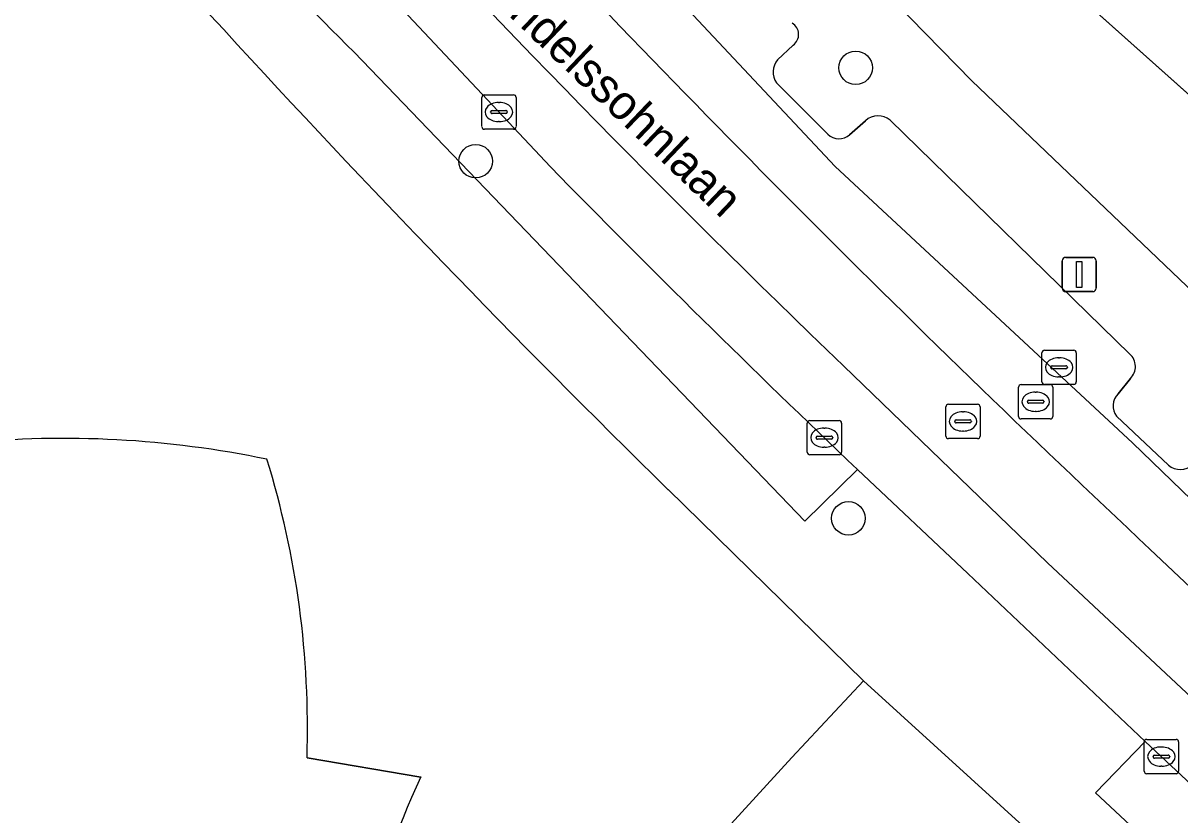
# Model space of a CAD drawing. Extents: x 159039 to 160102, y 381214 to 382524.
# Drawn here: x 159415.66 to 159449.39, y 381653.32 to 381676.4 of the extents above; entities that cross this region are included whole.
import ezdxf

# ---------------------------------------------------------------- set-up
doc = ezdxf.new("R2010")
doc.units = 0
for name, color, linetype in [('IMGEO_Boom', 7, 'Continuous'), ('IMGEO_Erf', 7, 'Continuous'), ('IMGEO_Groenvoorziening', 7, 'Continuous'), ('IMGEO_Hek', 7, 'Continuous'), ('IMGEO_Kolk', 7, 'Continuous'), ('IMGEO_Lichtmast', 7, 'Continuous'), ('IMGEO_Openbare_ruimte_label', 7, 'Continuous'), ('IMGEO_Pand', 7, 'Continuous'), ('IMGEO_Parkeervlak_open', 7, 'Continuous'), ('IMGEO_Rijbaan_lokaal_gesloten', 7, 'Continuous'), ('IMGEO_Rioolput', 7, 'Continuous'), ('IMGEO_Voetpad_open', 7, 'Continuous')]:
    doc.layers.add(name, color=color, linetype=linetype)

msp = doc.modelspace()

# ---------------------------------------------------------------- linework, layer by layer
at = {"layer": 'IMGEO_Boom'}
for centre in [(159439.934, 381675.097), (159428.852, 381672.374), (159439.722, 381661.964)]:
    msp.add_circle(centre, 0.489, dxfattribs=at)
at = {"layer": 'IMGEO_Erf'}
for points in [[(159421.899, 381699.09), (159434.55, 381687.796), (159439.031, 381683.796), (159456.442, 381668.254), (159458.229, 381666.659), (159458.496, 381666.956), (159464.573, 381673.722), (159458.728, 381678.972), (159462.07, 381682.692), (159464.567, 381685.473), (159457.65, 381691.689), (159451.812, 381685.23), (159430.957, 381704.007)], [(159421.507, 381676.21), (159417.115, 381680.825)], [(159352.158, 381650.279), (159395.631, 381609.52), (159406.159, 381620.734), (159404.286, 381626.989), (159407.048, 381627.862), (159407.38, 381626.583), (159413.228, 381628.344), (159413.932, 381627.664), (159417.304, 381631.236), (159416.607, 381631.889), (159417.52, 381632.839), (159415.281, 381635.215), (159418.987, 381639.268), (159421.335, 381636.896), (159422.606, 381638.256), (159428.731, 381644.814), (159426.791, 381646.496), (159427.683, 381650.274), (159432.661, 381649.076), (159438.075, 381654.989), (159440.167, 381657.223), (159434.463, 381662.799)], [(159423.935, 381654.985), (159427.252, 381654.422)]]:
    msp.add_lwpolyline(points, dxfattribs=at)
for centre, radius, start, end in [((159684.165, 381916.993), 356.323, 222.51201, 225.51075), ((159416.848, 381635.184), 29.109, 78.2684, 95.643), ((159397.319, 381655.84), 26.63, 358.16, 17.1328), ((159447.589, 381644.89), 22.46, 154.8861, 181.3509)]:
    msp.add_arc(centre, radius, start, end, dxfattribs=at)
at = {"layer": 'IMGEO_Groenvoorziening'}
msp.add_lwpolyline([(159431.054, 381687.476), (159436.573, 381681.621), (159443.322, 381674.715), (159457.386, 381661.291), (159459.329, 381663.545), (159455.322, 381666.999), (159456.442, 381668.254), (159439.031, 381683.796), (159434.55, 381687.796)], dxfattribs=at)
at = {"layer": 'IMGEO_Hek'}
msp.add_lwpolyline([(159458.496, 381666.956), (159458.229, 381666.659), (159439.031, 381683.796)], dxfattribs=at)
at = {"layer": 'IMGEO_Kolk'}
for p, q in [((159429.031, 381673.381), (159429.031, 381674.233)), ((159429.106, 381674.307), (159429.958, 381674.307)), ((159429.519, 381674.087), (159429.544, 381674.087)), ((159430.032, 381674.233), (159430.032, 381673.381)), ((159429.29, 381673.801), (159429.29, 381673.813)), ((159429.728, 381673.764), (159429.33, 381673.764)), ((159429.333, 381673.85), (159429.731, 381673.85)), ((159429.774, 381673.813), (159429.774, 381673.801)), ((159429.542, 381673.527), (159429.517, 381673.527)), ((159429.958, 381673.307), (159429.106, 381673.307)), ((159445.365, 381665.938), (159445.365, 381666.79)), ((159445.44, 381666.864), (159446.292, 381666.864)), ((159446.366, 381666.79), (159446.366, 381665.938)), ((159445.624, 381666.358), (159445.624, 381666.37)), ((159445.667, 381666.407), (159446.065, 381666.407)), ((159445.853, 381666.644), (159445.878, 381666.644)), ((159446.108, 381666.37), (159446.108, 381666.358)), ((159446.062, 381666.321), (159445.664, 381666.321)), ((159445.876, 381666.084), (159445.851, 381666.084)), ((159446.292, 381665.864), (159445.44, 381665.864)), ((159438.522, 381663.889), (159438.522, 381664.741)), ((159438.597, 381664.815), (159439.449, 381664.815)), ((159439.523, 381664.741), (159439.523, 381663.889)), ((159438.781, 381664.309), (159438.781, 381664.321)), ((159438.824, 381664.358), (159439.222, 381664.358)), ((159439.01, 381664.595), (159439.035, 381664.595)), ((159439.265, 381664.321), (159439.265, 381664.309)), ((159439.219, 381664.272), (159438.821, 381664.272)), ((159439.033, 381664.035), (159439.008, 381664.035)), ((159439.449, 381663.815), (159438.597, 381663.815)), ((159448.348, 381654.591), (159448.348, 381655.443)), ((159448.423, 381655.517), (159449.275, 381655.517)), ((159448.836, 381655.297), (159448.861, 381655.297)), ((159449.349, 381655.443), (159449.349, 381654.591)), ((159448.607, 381655.011), (159448.607, 381655.023)), ((159449.045, 381654.974), (159448.647, 381654.974)), ((159448.65, 381655.06), (159449.048, 381655.06)), ((159449.091, 381655.023), (159449.091, 381655.011)), ((159448.859, 381654.737), (159448.834, 381654.737)), ((159449.275, 381654.517), (159448.423, 381654.517))]:
    msp.add_line(p, q, dxfattribs=at)
for points in [[(159429.031, 381673.381), (159429.031, 381674.233)], [(159429.106, 381674.307), (159429.958, 381674.307)], [(159430.032, 381674.233), (159430.032, 381673.381)], [(159429.958, 381673.307), (159429.106, 381673.307)], [(159445.365, 381665.938), (159445.365, 381666.79)], [(159445.44, 381666.864), (159446.292, 381666.864)], [(159446.366, 381666.79), (159446.366, 381665.938)], [(159446.292, 381665.864), (159445.44, 381665.864)], [(159438.522, 381663.889), (159438.522, 381664.741)], [(159438.597, 381664.815), (159439.449, 381664.815)], [(159439.523, 381664.741), (159439.523, 381663.889)], [(159439.449, 381663.815), (159438.597, 381663.815)], [(159448.348, 381654.591), (159448.348, 381655.443)], [(159448.423, 381655.517), (159449.275, 381655.517)], [(159449.349, 381655.443), (159449.349, 381654.591)], [(159449.275, 381654.517), (159448.423, 381654.517)]]:
    msp.add_lwpolyline(points, dxfattribs=at)
for centre, radius, start, end in [((159429.108, 381674.231), 0.0765, 91.552, 178.448), ((159429.108, 381674.231), 0.0765, 91.552, 178.448), ((159429.956, 381674.231), 0.0765, 1.552, 88.448), ((159429.956, 381674.231), 0.0765, 1.552, 88.448), ((159429.33, 381673.81), 0.0403, 85.8775, 175.7526), ((159429.327, 381673.8), 0.0366, 178.938, 274.7102), ((159429.731, 381673.807), 0.043, 264.8664, 352.4533), ((159429.735, 381673.812), 0.0386, 1.7309, 96.639), ((159429.108, 381673.383), 0.0765, 181.552, 268.448), ((159429.108, 381673.383), 0.0765, 181.552, 268.448), ((159429.956, 381673.383), 0.0765, 271.552, 358.448), ((159429.956, 381673.383), 0.0765, 271.552, 358.448), ((159445.442, 381666.788), 0.0765, 91.552, 178.448), ((159445.442, 381666.788), 0.0765, 91.552, 178.448), ((159446.29, 381666.788), 0.0765, 1.552, 88.448), ((159446.29, 381666.788), 0.0765, 1.552, 88.448), ((159445.664, 381666.367), 0.0403, 85.8775, 175.7526), ((159445.661, 381666.357), 0.0366, 178.938, 274.7102), ((159446.065, 381666.364), 0.043, 264.8664, 352.4533), ((159446.069, 381666.369), 0.0386, 1.7309, 96.639), ((159445.442, 381665.94), 0.0765, 181.552, 268.448), ((159445.442, 381665.94), 0.0765, 181.552, 268.448), ((159446.29, 381665.94), 0.0765, 271.552, 358.448), ((159446.29, 381665.94), 0.0765, 271.552, 358.448), ((159438.599, 381664.739), 0.0765, 91.552, 178.448), ((159438.599, 381664.739), 0.0765, 91.552, 178.448), ((159439.447, 381664.739), 0.0765, 1.552, 88.448), ((159439.447, 381664.739), 0.0765, 1.552, 88.448), ((159438.821, 381664.318), 0.0403, 85.8775, 175.7526), ((159438.818, 381664.308), 0.0366, 178.938, 274.7102), ((159439.222, 381664.315), 0.043, 264.8664, 352.4533), ((159439.226, 381664.32), 0.0386, 1.7309, 96.639), ((159438.599, 381663.891), 0.0765, 181.552, 268.448), ((159438.599, 381663.891), 0.0765, 181.552, 268.448), ((159439.447, 381663.891), 0.0765, 271.552, 358.448), ((159439.447, 381663.891), 0.0765, 271.552, 358.448), ((159448.425, 381655.441), 0.0765, 91.552, 178.448), ((159448.425, 381655.441), 0.0765, 91.552, 178.448), ((159449.273, 381655.441), 0.0765, 1.552, 88.448), ((159449.273, 381655.441), 0.0765, 1.552, 88.448), ((159448.647, 381655.02), 0.0403, 85.8775, 175.7526), ((159448.644, 381655.01), 0.0366, 178.938, 274.7102), ((159449.048, 381655.017), 0.043, 264.8664, 352.4533), ((159449.052, 381655.022), 0.0386, 1.7309, 96.639), ((159448.425, 381654.593), 0.0765, 181.552, 268.448), ((159448.425, 381654.593), 0.0765, 181.552, 268.448), ((159449.273, 381654.593), 0.0765, 271.552, 358.448), ((159449.273, 381654.593), 0.0765, 271.552, 358.448)]:
    msp.add_arc(centre, radius, start, end, dxfattribs=at)
for centre, major_axis, ratio, start_param, end_param in [((159429.518, 381673.807), (-0.387, 0.002), 0.722429, 4.712389, 7.853982), ((159429.543, 381673.807), (-0.39, 0.002), 0.717154, 1.570796, 4.712389), ((159445.852, 381666.364), (-0.387, 0.002), 0.722429, 4.712389, 7.853982), ((159445.877, 381666.364), (-0.39, 0.002), 0.717154, 1.570796, 4.712389), ((159439.009, 381664.315), (-0.387, 0.002), 0.722429, 4.712389, 7.853982), ((159439.034, 381664.315), (-0.39, 0.002), 0.717154, 1.570796, 4.712389), ((159448.835, 381655.017), (-0.387, 0.002), 0.722429, 4.712389, 7.853982), ((159448.86, 381655.017), (-0.39, 0.002), 0.717154, 1.570796, 4.712389)]:
    msp.add_ellipse(centre, major_axis=major_axis, ratio=ratio, start_param=start_param, end_param=end_param, dxfattribs=at)
at = {"layer": 'IMGEO_Lichtmast'}
for p, q in [((159445.958, 381668.671), (159445.958, 381669.471)), ((159445.958, 381669.471), (159445.958, 381668.671)), ((159446.058, 381669.571), (159446.848, 381669.571)), ((159446.848, 381669.571), (159446.058, 381669.571)), ((159446.948, 381669.471), (159446.948, 381668.671)), ((159446.948, 381668.671), (159446.948, 381669.471)), ((159446.848, 381668.571), (159446.058, 381668.571)), ((159446.058, 381668.571), (159446.848, 381668.571))]:
    msp.add_line(p, q, dxfattribs=at)
msp.add_lwpolyline([(159446.378, 381669.446), (159446.528, 381669.446), (159446.528, 381668.696), (159446.378, 381668.696), (159446.378, 381669.446)], dxfattribs=at)
for centre, start, end in [((159446.058, 381669.471), 90, 180), ((159446.058, 381669.471), 90, 180), ((159446.848, 381669.471), 0, 90), ((159446.848, 381669.471), 360, 90), ((159446.058, 381668.671), 180, 270), ((159446.058, 381668.671), 180, 270), ((159446.848, 381668.671), 270, 0), ((159446.848, 381668.671), 270, 0)]:
    msp.add_arc(centre, 0.1, start, end, dxfattribs=at)
at = {"layer": 'IMGEO_Pand'}
msp.add_lwpolyline([(159427.252, 381654.422), (159423.935, 381654.985)], dxfattribs=at)
for centre, radius, start, end in [((159416.848, 381635.184), 29.109, 78.2684, 95.643), ((159397.319, 381655.84), 26.63, 358.16, 17.1328), ((159447.589, 381644.89), 22.46, 154.8861, 181.3509)]:
    msp.add_arc(centre, radius, start, end, dxfattribs=at)
at = {"layer": 'IMGEO_Parkeervlak_open'}
for points in [[(159425.742, 381686.715), (159439.338, 381672.218), (159448.007, 381664.162), (159453.464, 381658.899), (159458.188, 381654.48)], [(159431.033, 381672.208), (159422.135, 381681.689)], [(159425.309, 381675.55), (159438.456, 381661.879), (159439.983, 381663.391)], [(159437.659, 381675.333), (159438.107, 381675.759)], [(159439.126, 381673.158), (159437.627, 381674.659)], [(159440.221, 381673.555), (159439.753, 381673.147)], [(159447.925, 381666.753), (159440.939, 381673.57)], [(159447.592, 381665.594), (159447.944, 381666.042)], [(159449.052, 381663.516), (159447.544, 381664.939)]]:
    msp.add_lwpolyline(points, dxfattribs=at)
msp.add_lwpolyline([(159448.375, 381655.461), (159446.926, 381653.962), (159457.495, 381644.104), (159458.906, 381645.614)], close=True, dxfattribs=at)
for centre, radius, start, end in [((159562.267, 381813.484), 194.379, 222.28866, 225.20351), ((159437.892, 381676.07), 0.379, 304.6619, 60.1696), ((159438.084, 381674.975), 0.556, 139.9085, 214.655), ((159440.589, 381673.147), 0.55, 50.3986, 131.995), ((159439.445, 381673.489), 0.46, 225.9902, 311.9997), ((159684.936, 381920.99), 355.47, 224.41633, 226.44146), ((159447.609, 381666.389), 0.482, 314.0078, 49.0537), ((159447.916, 381665.241), 0.479, 132.5084, 219.109), ((159449.395, 381663.911), 0.523, 229.0023, 314.7033)]:
    msp.add_arc(centre, radius, start, end, dxfattribs=at)
at = {"layer": 'IMGEO_Rijbaan_lokaal_gesloten'}
for points in [[(159448.516, 381661.067), (159453.286, 381656.566), (159462.708, 381647.776), (159463.953, 381649.107), (159458.188, 381654.48), (159453.464, 381658.899), (159448.007, 381664.162), (159439.338, 381672.218), (159425.742, 381686.715)], [(159422.135, 381681.689), (159431.033, 381672.208)], [(159439.983, 381663.391), (159443.2, 381660.351), (159448.375, 381655.461), (159458.906, 381645.614), (159459.476, 381645.11), (159459.851, 381644.72), (159461.125, 381646.083), (159445.523, 381660.662), (159439.579, 381666.41)], [(159439.579, 381666.41), (159445.523, 381660.662), (159461.125, 381646.083), (159462.708, 381647.776), (159453.286, 381656.566), (159448.516, 381661.067)]]:
    msp.add_lwpolyline(points, dxfattribs=at)
for centre, radius, start, end in [((159670.514, 381907.131), 333.583, 218.78296, 226.1886), ((159670.514, 381907.131), 333.583, 218.78296, 226.1886), ((159730.083, 381961.937), 412.072, 222.8749, 226.89823), ((159730.083, 381961.937), 412.072, 222.8749, 226.89823), ((159684.936, 381920.99), 355.47, 224.41633, 226.44146)]:
    msp.add_arc(centre, radius, start, end, dxfattribs=at)
at = {"layer": 'IMGEO_Rioolput'}
for p, q in [((159444.683, 381664.935), (159444.683, 381665.787)), ((159444.758, 381665.861), (159445.61, 381665.861)), ((159445.684, 381665.787), (159445.684, 381664.935)), ((159444.942, 381665.355), (159444.942, 381665.367)), ((159445.38, 381665.318), (159444.982, 381665.318)), ((159444.985, 381665.404), (159445.383, 381665.404)), ((159445.171, 381665.641), (159445.196, 381665.641)), ((159445.426, 381665.367), (159445.426, 381665.355)), ((159442.564, 381664.362), (159442.564, 381665.214)), ((159442.639, 381665.288), (159443.491, 381665.288)), ((159443.052, 381665.068), (159443.077, 381665.068)), ((159443.565, 381665.214), (159443.565, 381664.362)), ((159445.194, 381665.081), (159445.169, 381665.081)), ((159442.823, 381664.782), (159442.823, 381664.794)), ((159443.261, 381664.745), (159442.863, 381664.745)), ((159442.866, 381664.831), (159443.264, 381664.831)), ((159443.307, 381664.794), (159443.307, 381664.782)), ((159445.61, 381664.861), (159444.758, 381664.861)), ((159443.075, 381664.508), (159443.05, 381664.508)), ((159443.491, 381664.288), (159442.639, 381664.288))]:
    msp.add_line(p, q, dxfattribs=at)
for points in [[(159444.683, 381664.935), (159444.683, 381665.787)], [(159444.758, 381665.861), (159445.61, 381665.861)], [(159445.684, 381665.787), (159445.684, 381664.935)], [(159442.564, 381664.362), (159442.564, 381665.214)], [(159442.639, 381665.288), (159443.491, 381665.288)], [(159443.565, 381665.214), (159443.565, 381664.362)], [(159445.61, 381664.861), (159444.758, 381664.861)], [(159443.491, 381664.288), (159442.639, 381664.288)]]:
    msp.add_lwpolyline(points, dxfattribs=at)
for centre, radius, start, end in [((159444.76, 381665.785), 0.0765, 91.552, 178.448), ((159444.76, 381665.785), 0.0765, 91.552, 178.448), ((159445.608, 381665.785), 0.0765, 1.552, 88.448), ((159445.608, 381665.785), 0.0765, 1.552, 88.448), ((159444.982, 381665.364), 0.0403, 85.8775, 175.7526), ((159444.979, 381665.354), 0.0366, 178.938, 274.7102), ((159445.383, 381665.361), 0.043, 264.8664, 352.4533), ((159445.387, 381665.366), 0.0386, 1.7309, 96.639), ((159442.641, 381665.212), 0.0765, 91.552, 178.448), ((159442.641, 381665.212), 0.0765, 91.552, 178.448), ((159443.489, 381665.212), 0.0765, 1.552, 88.448), ((159443.489, 381665.212), 0.0765, 1.552, 88.448), ((159442.863, 381664.791), 0.0403, 85.8775, 175.7526), ((159442.86, 381664.781), 0.0366, 178.938, 274.7102), ((159443.264, 381664.788), 0.043, 264.8664, 352.4533), ((159443.268, 381664.793), 0.0386, 1.7309, 96.639), ((159444.76, 381664.937), 0.0765, 181.552, 268.448), ((159444.76, 381664.937), 0.0765, 181.552, 268.448), ((159445.608, 381664.937), 0.0765, 271.552, 358.448), ((159445.608, 381664.937), 0.0765, 271.552, 358.448), ((159442.641, 381664.364), 0.0765, 181.552, 268.448), ((159442.641, 381664.364), 0.0765, 181.552, 268.448), ((159443.489, 381664.364), 0.0765, 271.552, 358.448), ((159443.489, 381664.364), 0.0765, 271.552, 358.448)]:
    msp.add_arc(centre, radius, start, end, dxfattribs=at)
for centre, major_axis, ratio, start_param, end_param in [((159445.17, 381665.361), (-0.387, 0.002), 0.722429, 4.712389, 7.853982), ((159445.195, 381665.361), (-0.39, 0.002), 0.717154, 1.570796, 4.712389), ((159443.051, 381664.788), (-0.387, 0.002), 0.722429, 4.712389, 7.853982), ((159443.076, 381664.788), (-0.39, 0.002), 0.717154, 1.570796, 4.712389)]:
    msp.add_ellipse(centre, major_axis=major_axis, ratio=ratio, start_param=start_param, end_param=end_param, dxfattribs=at)
at = {"layer": 'IMGEO_Voetpad_open'}
for points in [[(159467.402, 381651.73), (159460.307, 381658.503), (159457.386, 381661.291), (159443.322, 381674.715), (159436.573, 381681.621), (159431.054, 381687.476)], [(159417.115, 381680.825), (159421.507, 381676.21)], [(159443.2, 381660.351), (159439.983, 381663.391), (159438.456, 381661.879), (159425.309, 381675.55)], [(159438.107, 381675.759), (159437.659, 381675.333)], [(159437.627, 381674.659), (159439.126, 381673.158)], [(159439.753, 381673.147), (159440.221, 381673.555)], [(159440.939, 381673.57), (159447.925, 381666.753)], [(159447.944, 381666.042), (159447.592, 381665.594)], [(159447.544, 381664.939), (159449.052, 381663.516)], [(159434.463, 381662.799), (159440.167, 381657.223), (159445.345, 381652.512), (159456.014, 381642.58), (159456.086, 381642.513)], [(159459.851, 381644.72), (159459.476, 381645.11), (159458.906, 381645.614), (159457.495, 381644.104), (159446.926, 381653.962), (159448.375, 381655.461), (159443.2, 381660.351)]]:
    msp.add_lwpolyline(points, dxfattribs=at)
msp.add_lwpolyline([(159442.623, 381649.581), (159444.835, 381651.962), (159445.345, 381652.512), (159440.167, 381657.223), (159438.075, 381654.989), (159432.661, 381649.076), (159427.683, 381650.274), (159426.791, 381646.496), (159428.731, 381644.814), (159422.606, 381638.256), (159421.335, 381636.896), (159420.252, 381635.745), (159423.135, 381633.039), (159423.645, 381633.588), (159425.61, 381635.485), (159428.37, 381632.939), (159432.169, 381637.035), (159433.436, 381638.401), (159434.055, 381639.069), (159435.652, 381640.791), (159435.021, 381641.398), (159435.415, 381641.822)], close=True, dxfattribs=at)
for centre, radius, start, end in [((159562.267, 381813.484), 194.379, 222.28866, 225.20351), ((159684.165, 381916.993), 356.323, 222.51201, 225.51075), ((159437.892, 381676.07), 0.379, 304.6619, 60.1696), ((159438.084, 381674.975), 0.556, 139.9085, 214.655), ((159440.589, 381673.147), 0.55, 50.3986, 131.995), ((159439.445, 381673.489), 0.46, 225.9902, 311.9997), ((159447.609, 381666.389), 0.482, 314.0078, 49.0537), ((159447.916, 381665.241), 0.479, 132.5084, 219.109), ((159449.395, 381663.911), 0.523, 229.0023, 314.7033)]:
    msp.add_arc(centre, radius, start, end, dxfattribs=at)

# ---------------------------------------------------------------- texts
at = {"layer": 'IMGEO_Openbare_ruimte_label'}
msp.add_text('Mendelssohnlaan', height=1, rotation=316.3774, dxfattribs=at).set_placement((159428.449, 381677.909))

doc.saveas('drawing.dxf')
